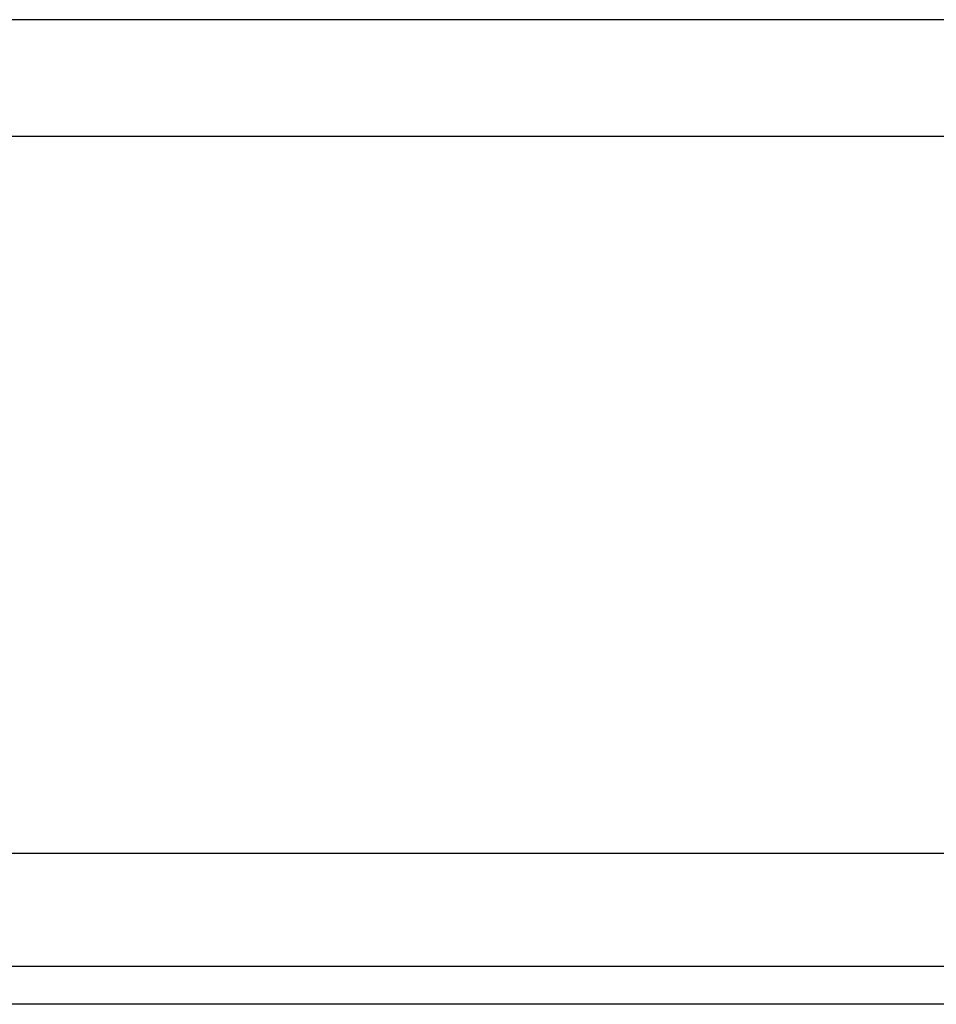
# Model space of a CAD drawing. Header units: millimetres. Extents: x -2774 to 3135, y -1571 to 860.
# Tile 315 of 625: x -665 to -653, y -1559 to -1546. Entities that reach past the tile are written whole.
import ezdxf
from ezdxf.lldxf.tags import DXFTag

# ---------------------------------------------------------------- set-up
doc = ezdxf.new("R2010")
doc.units = ezdxf.units.MM
doc.layers.get('0').update_dxf_attribs({"linetype": 'CONTINUOUS'})
tags = doc.linetypes.add('DASHED', pattern=[25.72, 12.86, -12.86]).pattern_tags.tags
tags[6:7] = [DXFTag(74, 4), DXFTag(75, 0), DXFTag(340, '0'), DXFTag(46, 0.0), DXFTag(50, 0.0), DXFTag(44, 0.0), DXFTag(45, 0.0)]
tags[4:5] = [DXFTag(74, 4), DXFTag(75, 0), DXFTag(340, '0'), DXFTag(46, 0.0), DXFTag(50, 0.0), DXFTag(44, 0.0), DXFTag(45, 0.0)]

msp = doc.modelspace()

# ---------------------------------------------------------------- linework, layer by layer
at = {"color": 0, "linetype": 'DASHED'}
for p, q in [((191.555, -1547.338), (-748.445, -1547.338)), ((191.555, -1558.338), (-748.445, -1558.338))]:
    msp.add_line(p, q, dxfattribs=at)
at = {"color": 0, "linetype": 'Continuous'}
for p, q in [((191.555, -1556.838), (-748.445, -1556.838)), ((191.555, -1558.838), (-748.445, -1558.838))]:
    msp.add_line(p, q, dxfattribs=at)
msp.add_open_spline([(191.555, -1545.789), (-748.445, -1545.789)], degree=1, dxfattribs=at)

doc.saveas('drawing.dxf')
